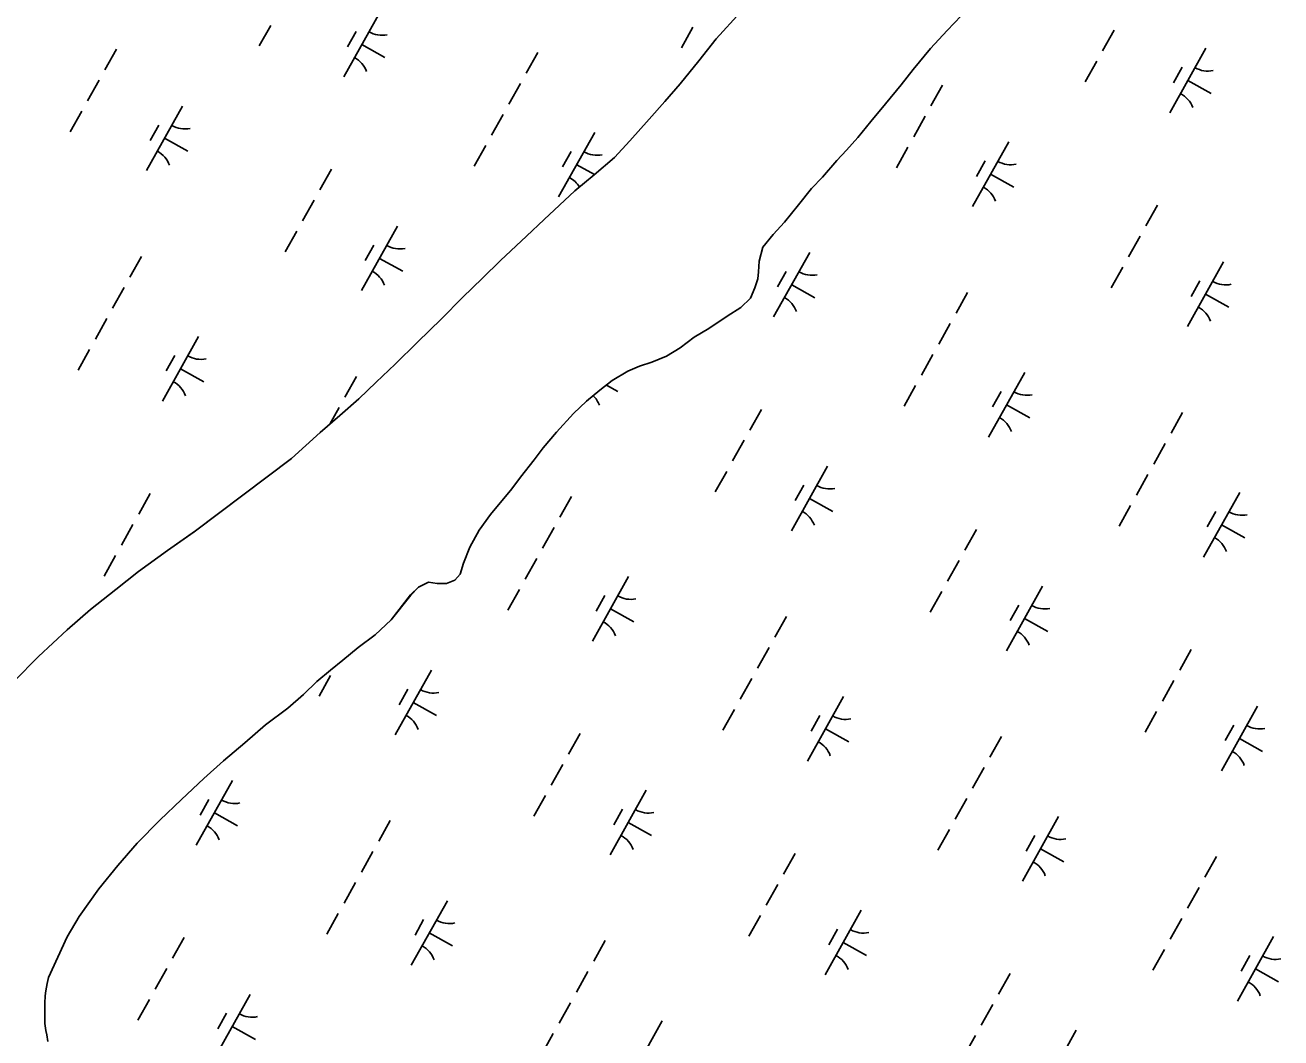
# Model space of a CAD drawing. Extents: x 3923531 to 3943530, y 207391 to 229799.
# Drawn here: x 3929310 to 3930158, y 214808 to 215493 of the extents above; entities that cross this region are included whole.
import ezdxf

# ---------------------------------------------------------------- set-up
doc = ezdxf.new("R2010")
doc.units = 0
doc.layers.add('V-TOPO-SHOR', color=7, linetype='Continuous')
doc.layers.add('V-WETL-SWMP', color=7, linetype='Continuous')

msp = doc.modelspace()

# ---------------------------------------------------------------- linework, layer by layer
at = {"layer": 'V-TOPO-SHOR'}
for points in [[(3929424.02, 215150.34), (3929489.62, 215199.91), (3929508.99, 215217.32), (3929522.37, 215228.85), (3929535.15, 215240.19), (3929546.93, 215251.34), (3929559.72, 215263.68), (3929574.71, 215278.56), (3929591.1, 215294.21), (3929605.1, 215308.71), (3929618.68, 215321.62), (3929630.87, 215333.76), (3929648.45, 215350.2), (3929660.44, 215361.35), (3929681.02, 215380.72), (3929694.19, 215391.67), (3929707.76, 215403.39), (3929718.16, 215414.56), (3929731.17, 215429.26), (3929741.78, 215441.22), (3929752.19, 215453.18), (3929764.82, 215468.68), (3929776.44, 215483.4), (3929793.05, 215501.43)], [(3929570.12, 215107.66), (3929575.52, 215112.75), (3929582.28, 215116.24), (3929588.01, 215115.39), (3929594.34, 215115.32), (3929600.1, 215117.64), (3929603.7, 215121.76), (3929605.95, 215129.05), (3929610.22, 215139.89), (3929616.47, 215151.5), (3929624.1, 215161.9), (3929638.52, 215179.36), (3929644.34, 215187.21), (3929653.56, 215198.99), (3929659.78, 215207.03), (3929668.59, 215217.63), (3929680.2, 215230.17), (3929688.99, 215238.58), (3929697.97, 215246.01), (3929706.35, 215252.65), (3929716.9, 215258.87), (3929724.65, 215262.15), (3929733.18, 215264.83), (3929742.92, 215269.08), (3929752.27, 215274.52), (3929761.64, 215281.75), (3929771.6, 215287.78), (3929783.95, 215295.96), (3929793.31, 215301.99), (3929799.7, 215308.26), (3929802.55, 215315.15), (3929804.59, 215321.27), (3929805.23, 215326.01), (3929805.5, 215333.32), (3929808.17, 215342.6), (3929814.99, 215351.23), (3929822.79, 215359.65), (3929832.21, 215371.23), (3929841.03, 215382.41), (3929848.43, 215390.05), (3929858.04, 215401.23), (3929864.64, 215408.28), (3929872.25, 215416.91), (3929881.06, 215427.7), (3929890.88, 215439.46), (3929901.5, 215452.41), (3929909.52, 215462.81), (3929921.34, 215476.93), (3929932.54, 215489.09), (3929942.14, 215499.08)], [(3929110.45, 214779.29), (3929163.14, 214861.83), (3929196.22, 214914.21), (3929218.94, 214944.71), (3929242.61, 214973.46), (3929283.29, 215026.34), (3929302.23, 215049.3), (3929318.77, 215066.05), (3929338.23, 215084.13), (3929353.96, 215097.78), (3929371.04, 215111.21), (3929386.36, 215123.5), (3929405.98, 215137.69), (3929424.02, 215150.34)], [(3929570.12, 215107.66), (3929557.09, 215090.68), (3929546.08, 215080.67), (3929534.7, 215072.04), (3929524.29, 215063.59), (3929516.04, 215056.87), (3929506.8, 215049.19), (3929497.75, 215040.33), (3929487.14, 215031.1), (3929472.22, 215019.79), (3929458.07, 215007.68), (3929443.73, 214995.38), (3929430.36, 214983.46), (3929415.41, 214969.41), (3929400.66, 214955.36), (3929385.5, 214939.77), (3929372.3, 214924.73), (3929359.47, 214908.91), (3929346.22, 214890.18), (3929338.09, 214876.45), (3929325.53, 214848.94)], [(3929325.53, 214848.94), (3929324.51, 214845.06), (3929323.67, 214840.01), (3929323.25, 214836.71), (3929323.1, 214831.65), (3929323.04, 214826.78), (3929323.09, 214822.3), (3929323.14, 214817.92), (3929323.77, 214813.24), (3929324.32, 214810.22), (3929325.15, 214805.73)]]:
    msp.add_lwpolyline(points, dxfattribs=at)
at = {"layer": 'V-WETL-SWMP'}
for p, q in [((3929549.31, 215501.38), (3929524.93, 215457.73)), ((3929793.05, 215501.43), (3929776.44, 215483.4)), ((3929942.14, 215499.08), (3929932.54, 215489.09)), ((3929475.65, 215492.61), (3929467.84, 215478.65)), ((3929760.84, 215491.36), (3929753.04, 215477.39)), ((3929533.31, 215488.55), (3929527.46, 215478.08)), ((3929776.44, 215483.4), (3929764.82, 215468.68)), ((3929932.54, 215489.09), (3929921.34, 215476.94)), ((3930045.39, 215489.28), (3930037.58, 215475.31)), ((3929371.43, 215476.43), (3929363.63, 215462.46)), ((3929537.12, 215479.55), (3929552.83, 215470.77)), ((3929655.98, 215474.35), (3929648.17, 215460.38)), ((3929921.34, 215476.94), (3929909.52, 215462.81)), ((3930107.35, 215477.09), (3930082.96, 215433.44)), ((3929764.82, 215468.68), (3929752.19, 215453.18)), ((3930033.68, 215468.33), (3930025.88, 215454.36)), ((3929909.52, 215462.81), (3929901.5, 215452.41)), ((3930091.34, 215464.27), (3930085.49, 215453.79)), ((3929359.73, 215455.48), (3929351.93, 215441.51)), ((3929644.27, 215453.39), (3929636.47, 215439.43)), ((3929752.19, 215453.18), (3929741.78, 215441.22)), ((3929901.5, 215452.41), (3929890.88, 215439.47)), ((3929929.47, 215452.14), (3929921.66, 215438.17)), ((3930095.15, 215455.26), (3930110.87, 215446.49)), ((3929741.78, 215441.22), (3929731.17, 215429.27)), ((3929890.88, 215439.47), (3929881.06, 215427.7)), ((3929348.02, 215434.53), (3929340.22, 215420.56)), ((3929416.11, 215438.06), (3929391.73, 215394.41)), ((3929632.57, 215432.44), (3929624.76, 215418.47)), ((3929917.76, 215431.19), (3929909.96, 215417.22)), ((3929400.11, 215425.24), (3929394.26, 215414.76)), ((3929731.17, 215429.27), (3929718.16, 215414.56)), ((3929881.06, 215427.7), (3929872.25, 215416.91)), ((3929403.92, 215416.24), (3929419.63, 215407.46)), ((3929694.53, 215420.25), (3929670.14, 215376.6)), ((3929718.16, 215414.56), (3929707.76, 215403.39)), ((3929872.25, 215416.91), (3929864.64, 215408.28)), ((3929620.86, 215411.49), (3929613.06, 215397.52)), ((3929678.52, 215407.43), (3929672.67, 215396.95)), ((3929864.64, 215408.28), (3929858.04, 215401.23)), ((3929906.06, 215410.24), (3929898.25, 215396.27)), ((3929974.15, 215413.78), (3929949.76, 215370.13)), ((3929682.33, 215398.43), (3929694.29, 215391.75)), ((3929707.76, 215403.39), (3929694.19, 215391.67)), ((3929858.04, 215401.23), (3929848.43, 215390.05)), ((3929958.14, 215400.95), (3929952.29, 215390.48)), ((3929516.65, 215395.31), (3929508.84, 215381.34)), ((3929694.19, 215391.67), (3929681.02, 215380.72)), ((3929848.43, 215390.05), (3929841.03, 215382.41)), ((3929961.95, 215391.95), (3929977.67, 215383.17)), ((3929681.02, 215380.72), (3929660.44, 215361.35)), ((3929841.03, 215382.41), (3929832.21, 215371.23)), ((3929504.94, 215374.35), (3929497.14, 215360.39)), ((3929832.21, 215371.23), (3929822.79, 215359.65)), ((3930074.68, 215371.02), (3930066.88, 215357.05)), ((3929561.33, 215356.94), (3929536.94, 215313.29)), ((3929660.44, 215361.35), (3929648.45, 215350.2)), ((3929822.79, 215359.65), (3929814.99, 215351.23)), ((3929493.24, 215353.4), (3929485.43, 215339.43)), ((3929648.45, 215350.2), (3929630.87, 215333.76)), ((3929814.99, 215351.23), (3929808.17, 215342.59)), ((3930062.98, 215350.07), (3930055.17, 215336.1)), ((3929545.32, 215344.12), (3929539.47, 215333.64)), ((3929808.17, 215342.59), (3929805.5, 215333.32)), ((3929839.74, 215339.13), (3929815.35, 215295.48)), ((3929388.37, 215336.39), (3929380.57, 215322.42)), ((3929549.13, 215335.12), (3929564.85, 215326.34)), ((3929630.87, 215333.76), (3929618.68, 215321.62)), ((3929805.5, 215333.32), (3929805.23, 215326.01)), ((3930119.36, 215332.65), (3930094.97, 215289)), ((3929618.68, 215321.62), (3929605.1, 215308.71)), ((3929804.59, 215321.26), (3929802.55, 215315.15)), ((3929805.23, 215326.01), (3929804.59, 215321.26)), ((3929823.74, 215326.3), (3929817.89, 215315.83)), ((3930051.27, 215329.11), (3930043.47, 215315.15)), ((3929376.67, 215315.43), (3929368.86, 215301.47)), ((3929802.55, 215315.15), (3929799.71, 215308.26)), ((3929827.55, 215317.3), (3929843.26, 215308.53)), ((3930103.36, 215319.83), (3930097.5, 215309.35)), ((3929605.1, 215308.71), (3929591.1, 215294.21)), ((3929799.71, 215308.26), (3929793.31, 215301.99)), ((3929946.4, 215312.1), (3929938.6, 215298.13)), ((3930107.17, 215310.83), (3930122.88, 215302.05)), ((3929783.95, 215295.96), (3929771.6, 215287.78)), ((3929793.31, 215301.99), (3929783.95, 215295.96)), ((3929364.96, 215294.48), (3929357.16, 215280.51)), ((3929591.1, 215294.21), (3929574.71, 215278.56)), ((3929771.6, 215287.78), (3929761.65, 215281.75)), ((3929934.7, 215291.15), (3929926.9, 215277.18)), ((3929426.92, 215282.29), (3929402.53, 215238.64)), ((3929574.71, 215278.56), (3929559.72, 215263.68)), ((3929761.65, 215281.75), (3929752.27, 215274.52)), ((3929353.26, 215273.53), (3929345.45, 215259.56)), ((3929752.27, 215274.52), (3929742.92, 215269.08)), ((3929922.99, 215270.19), (3929915.19, 215256.22)), ((3929410.92, 215269.47), (3929405.07, 215258.99)), ((3929559.72, 215263.68), (3929546.93, 215251.35)), ((3929724.65, 215262.15), (3929716.9, 215258.87)), ((3929733.18, 215264.83), (3929724.65, 215262.15)), ((3929742.92, 215269.08), (3929733.18, 215264.83)), ((3929414.73, 215260.47), (3929430.44, 215251.69)), ((3929533.58, 215255.26), (3929525.78, 215241.29)), ((3929716.9, 215258.87), (3929706.35, 215252.65)), ((3929984.95, 215258), (3929960.57, 215214.35)), ((3929546.93, 215251.35), (3929535.15, 215240.19)), ((3929697.97, 215246.01), (3929688.99, 215238.58)), ((3929706.35, 215252.65), (3929697.97, 215246.01)), ((3929702.38, 215249.5), (3929710.06, 215245.21)), ((3929911.29, 215249.24), (3929903.49, 215235.27)), ((3929968.95, 215245.18), (3929963.1, 215234.7)), ((3929535.15, 215240.19), (3929522.37, 215228.85)), ((3929688.99, 215238.58), (3929680.2, 215230.17)), ((3929972.76, 215236.18), (3929988.48, 215227.4)), ((3929522.37, 215228.85), (3929508.99, 215217.32)), ((3929521.88, 215234.31), (3929515.54, 215222.96)), ((3929680.2, 215230.17), (3929668.59, 215217.62)), ((3929807.08, 215233.06), (3929799.27, 215219.09)), ((3930091.62, 215230.97), (3930083.81, 215217.01)), ((3929508.99, 215217.32), (3929489.62, 215199.91)), ((3929668.59, 215217.62), (3929659.78, 215207.03)), ((3929795.37, 215212.11), (3929787.57, 215198.14)), ((3929659.78, 215207.03), (3929653.56, 215198.99)), ((3930079.91, 215210.02), (3930072.11, 215196.05)), ((3929489.62, 215199.91), (3929424.71, 215150.87)), ((3929653.56, 215198.99), (3929644.34, 215187.21)), ((3929851.75, 215194.69), (3929827.37, 215151.04)), ((3929644.34, 215187.21), (3929638.52, 215179.36)), ((3929783.67, 215191.15), (3929775.86, 215177.19)), ((3930068.21, 215189.07), (3930060.4, 215175.1)), ((3929638.52, 215179.36), (3929624.1, 215161.9)), ((3929835.75, 215181.87), (3929829.9, 215171.39)), ((3930130.17, 215176.88), (3930105.78, 215133.23)), ((3929394.25, 215176.22), (3929386.45, 215162.25)), ((3929678.8, 215174.14), (3929670.99, 215160.17)), ((3929839.56, 215172.87), (3929855.27, 215164.09)), ((3930056.5, 215168.12), (3930048.7, 215154.15)), ((3929624.1, 215161.9), (3929616.47, 215151.49)), ((3930114.17, 215164.06), (3930108.31, 215153.58)), ((3929382.55, 215155.27), (3929374.75, 215141.3)), ((3929616.47, 215151.49), (3929610.22, 215139.89)), ((3929667.09, 215153.18), (3929659.29, 215139.22)), ((3929952.29, 215151.93), (3929944.49, 215137.97)), ((3930117.97, 215155.06), (3930133.69, 215146.28)), ((3929424.71, 215150.87), (3929405.98, 215137.69)), ((3929370.84, 215134.32), (3929363.04, 215120.35)), ((3929405.98, 215137.69), (3929386.36, 215123.5)), ((3929610.22, 215139.89), (3929605.95, 215129.05)), ((3929605.95, 215129.05), (3929603.7, 215121.75)), ((3929655.39, 215132.23), (3929647.58, 215118.26)), ((3929940.58, 215130.98), (3929932.78, 215117.01)), ((3929386.36, 215123.5), (3929371.04, 215111.21)), ((3929600.1, 215117.64), (3929594.34, 215115.32)), ((3929603.7, 215121.75), (3929600.1, 215117.64)), ((3929717.35, 215120.04), (3929692.96, 215076.39)), ((3929371.04, 215111.21), (3929353.96, 215097.78)), ((3929575.52, 215112.75), (3929570.19, 215107.56)), ((3929582.28, 215116.24), (3929575.52, 215112.75)), ((3929588.01, 215115.39), (3929582.28, 215116.24)), ((3929594.34, 215115.32), (3929588.01, 215115.39)), ((3929643.68, 215111.28), (3929635.88, 215097.31)), ((3929928.88, 215110.03), (3929921.08, 215096.06)), ((3929996.97, 215113.57), (3929972.58, 215069.92)), ((3929570.19, 215107.56), (3929557.09, 215090.68)), ((3929701.35, 215107.22), (3929695.49, 215096.74)), ((3929980.96, 215100.74), (3929975.11, 215090.27)), ((3929353.96, 215097.78), (3929338.23, 215084.13)), ((3929705.16, 215098.22), (3929720.87, 215089.44)), ((3929824.01, 215093.01), (3929816.21, 215079.04)), ((3929984.77, 215091.74), (3930000.49, 215082.96)), ((3929338.23, 215084.13), (3929318.77, 215066.05)), ((3929557.09, 215090.68), (3929546.08, 215080.68)), ((3929546.08, 215080.68), (3929534.69, 215072.04)), ((3929534.69, 215072.04), (3929524.29, 215063.59)), ((3929812.31, 215072.06), (3929804.5, 215058.09)), ((3930097.5, 215070.81), (3930089.7, 215056.84)), ((3929318.77, 215066.05), (3929302.23, 215049.3)), ((3929524.29, 215063.59), (3929516.04, 215056.87)), ((3929516.04, 215056.87), (3929506.8, 215049.19)), ((3929516.06, 215053.19), (3929508.26, 215039.23)), ((3929584.15, 215056.73), (3929559.76, 215013.08)), ((3929800.6, 215051.11), (3929792.8, 215037.14)), ((3930085.8, 215049.86), (3930077.99, 215035.89)), ((3929506.8, 215049.19), (3929497.75, 215040.33)), ((3929568.15, 215043.91), (3929562.29, 215033.43)), ((3929497.75, 215040.33), (3929487.14, 215031.11)), ((3929571.95, 215034.91), (3929587.67, 215026.13)), ((3929862.56, 215038.92), (3929838.18, 214995.27)), ((3930142.18, 215032.44), (3930117.8, 214988.79)), ((3929487.14, 215031.11), (3929472.22, 215019.79)), ((3929788.9, 215030.16), (3929781.09, 215016.19)), ((3929846.56, 215026.1), (3929840.71, 215015.62)), ((3930074.09, 215028.91), (3930066.29, 215014.94)), ((3929472.22, 215019.79), (3929458.07, 215007.68)), ((3929850.37, 215017.1), (3929866.08, 215008.32)), ((3930126.18, 215019.62), (3930120.33, 215009.14)), ((3929458.07, 215007.68), (3929443.73, 214995.38)), ((3929684.68, 215013.97), (3929676.88, 215000.01)), ((3929969.23, 215011.89), (3929961.42, 214997.92)), ((3930129.99, 215010.62), (3930145.7, 215001.84)), ((3929443.73, 214995.38), (3929430.36, 214983.46)), ((3929672.98, 214993.02), (3929665.17, 214979.05)), ((3929957.52, 214990.94), (3929949.72, 214976.97)), ((3929430.36, 214983.46), (3929415.41, 214969.41)), ((3929449.74, 214982.08), (3929425.36, 214938.43)), ((3929729.36, 214975.61), (3929704.98, 214931.96)), ((3929415.41, 214969.41), (3929400.66, 214955.37)), ((3929433.74, 214969.26), (3929427.89, 214958.78)), ((3929661.27, 214972.07), (3929653.47, 214958.1)), ((3929945.82, 214969.98), (3929938.01, 214956.02)), ((3929437.55, 214960.26), (3929453.26, 214951.48)), ((3929713.36, 214962.78), (3929707.51, 214952.31)), ((3930007.78, 214957.8), (3929983.39, 214914.15)), ((3929400.66, 214955.37), (3929385.5, 214939.77)), ((3929556.41, 214955.05), (3929548.6, 214941.08)), ((3929717.17, 214953.78), (3929732.88, 214945)), ((3929934.11, 214949.03), (3929926.31, 214935.06)), ((3929385.5, 214939.77), (3929372.3, 214924.73)), ((3929991.77, 214944.97), (3929985.92, 214934.5)), ((3929544.7, 214934.1), (3929536.9, 214920.13)), ((3929829.9, 214932.85), (3929822.09, 214918.88)), ((3929995.58, 214935.97), (3930011.3, 214927.19)), ((3930114.44, 214930.76), (3930106.64, 214916.8)), ((3929372.3, 214924.73), (3929359.47, 214908.91)), ((3929359.47, 214908.91), (3929346.22, 214890.18)), ((3929533, 214913.15), (3929525.19, 214899.18)), ((3929818.19, 214911.9), (3929810.39, 214897.93)), ((3930102.73, 214909.81), (3930094.93, 214895.84)), ((3929594.96, 214900.96), (3929570.57, 214857.31)), ((3929346.22, 214890.18), (3929338.09, 214876.45)), ((3929521.29, 214892.2), (3929513.49, 214878.23)), ((3929578.95, 214888.14), (3929573.1, 214877.66)), ((3929806.49, 214890.94), (3929798.68, 214876.98)), ((3929874.57, 214894.48), (3929850.19, 214850.83)), ((3930091.03, 214888.86), (3930083.23, 214874.89)), ((3929858.57, 214881.66), (3929852.72, 214871.18)), ((3929338.09, 214876.45), (3929325.53, 214848.94)), ((3929417.08, 214876.01), (3929409.27, 214862.05)), ((3929582.76, 214879.14), (3929598.48, 214870.36)), ((3929701.62, 214873.93), (3929693.82, 214859.96)), ((3929862.38, 214872.66), (3929878.1, 214863.88)), ((3930152.99, 214876.67), (3930128.6, 214833.02)), ((3930079.32, 214867.91), (3930071.52, 214853.94)), ((3930136.99, 214863.85), (3930131.13, 214853.37)), ((3929405.37, 214855.06), (3929397.57, 214841.09)), ((3930140.8, 214854.85), (3930156.51, 214846.07)), ((3929325.53, 214848.94), (3929324.51, 214845.06)), ((3929689.91, 214852.98), (3929682.11, 214839.01)), ((3929975.11, 214851.72), (3929967.31, 214837.76)), ((3929323.67, 214840.01), (3929323.25, 214836.71)), ((3929324.51, 214845.06), (3929323.67, 214840.01)), ((3929461.75, 214837.65), (3929437.37, 214794)), ((3929323.1, 214831.65), (3929323.04, 214826.78)), ((3929323.25, 214836.71), (3929323.1, 214831.65)), ((3929393.67, 214834.11), (3929385.86, 214820.14)), ((3929678.21, 214832.02), (3929670.41, 214818.06)), ((3929963.4, 214830.77), (3929955.6, 214816.8)), ((3929323.04, 214826.78), (3929323.09, 214822.3)), ((3929323.09, 214822.3), (3929323.14, 214817.92)), ((3929445.75, 214824.82), (3929439.9, 214814.35)), ((3929323.14, 214817.92), (3929323.77, 214813.24)), ((3929323.77, 214813.24), (3929324.32, 214810.22)), ((3929449.56, 214815.82), (3929465.28, 214807.04)), ((3929740.17, 214819.84), (3929715.78, 214776.19)), ((3930019.79, 214813.36), (3929995.4, 214769.71)), ((3929324.32, 214810.22), (3929325.15, 214805.74)), ((3929666.5, 214811.07), (3929658.7, 214797.1)), ((3929951.7, 214809.82), (3929943.9, 214795.85))]:
    msp.add_line(p, q, dxfattribs=at)
for centre, start, end in [((3929550.8, 215503.55), 240.03808, 281.58174), ((3929523.86, 215455.32), 20.03808, 61.58174), ((3930108.83, 215479.26), 240.03808, 281.58174), ((3930081.89, 215431.03), 20.03808, 61.58174), ((3929417.6, 215440.24), 240.03808, 281.58174), ((3929390.66, 215392.01), 20.03808, 61.58174), ((3929696.01, 215422.43), 240.03808, 281.58174), ((3929975.63, 215415.95), 240.03808, 281.58174), ((3929669.07, 215374.2), 31.18247, 61.58174), ((3929948.69, 215367.72), 20.03808, 61.58174), ((3929562.81, 215359.11), 240.03808, 281.58174), ((3929535.87, 215310.89), 20.03808, 61.58174), ((3929841.23, 215341.3), 240.03808, 281.58174), ((3930120.85, 215334.82), 240.03808, 281.58174), ((3929814.28, 215293.07), 20.03808, 61.58174), ((3930093.9, 215286.6), 20.03808, 61.58174), ((3929428.41, 215284.47), 240.03808, 281.58174), ((3929401.46, 215236.24), 20.03808, 61.58174), ((3929986.44, 215260.18), 240.03808, 281.58174), ((3929681.08, 215229.76), 20.03808, 45.30984), ((3929959.5, 215211.95), 20.03808, 61.58174), ((3929853.24, 215196.86), 240.03808, 281.58174), ((3929826.3, 215148.64), 20.03808, 61.58174), ((3930131.65, 215179.05), 240.03808, 281.58174), ((3930104.71, 215130.83), 20.03808, 61.58174), ((3929718.83, 215122.22), 240.03808, 281.58174), ((3929998.45, 215115.74), 240.03808, 281.58174), ((3929691.89, 215073.99), 20.03808, 61.58174), ((3929971.51, 215067.51), 20.03808, 61.58174), ((3929585.63, 215058.9), 240.03808, 281.58174), ((3929558.69, 215010.68), 20.03808, 61.58174), ((3929864.05, 215041.09), 240.03808, 281.58174), ((3930143.67, 215034.62), 240.03808, 281.58174), ((3929837.1, 214992.87), 20.03808, 61.58174), ((3930116.72, 214986.39), 20.03808, 61.58174), ((3929451.23, 214984.26), 240.03808, 281.58174), ((3929730.85, 214977.78), 240.03808, 281.58174), ((3929424.28, 214936.03), 20.03808, 61.58174), ((3929703.9, 214929.55), 20.03808, 61.58174), ((3930009.26, 214959.97), 240.03808, 281.58174), ((3929982.32, 214911.74), 20.03808, 61.58174), ((3929596.44, 214903.13), 240.03808, 281.58174), ((3929876.06, 214896.66), 240.03808, 281.58174), ((3929569.5, 214854.91), 20.03808, 61.58174), ((3929849.12, 214848.43), 20.03808, 61.58174), ((3930154.47, 214878.84), 240.03808, 281.58174), ((3930127.53, 214830.62), 20.03808, 61.58174), ((3929463.24, 214839.82), 240.03808, 281.58174)]:
    msp.add_arc(centre, 17.62, start, end, dxfattribs=at)

doc.saveas('drawing.dxf')
